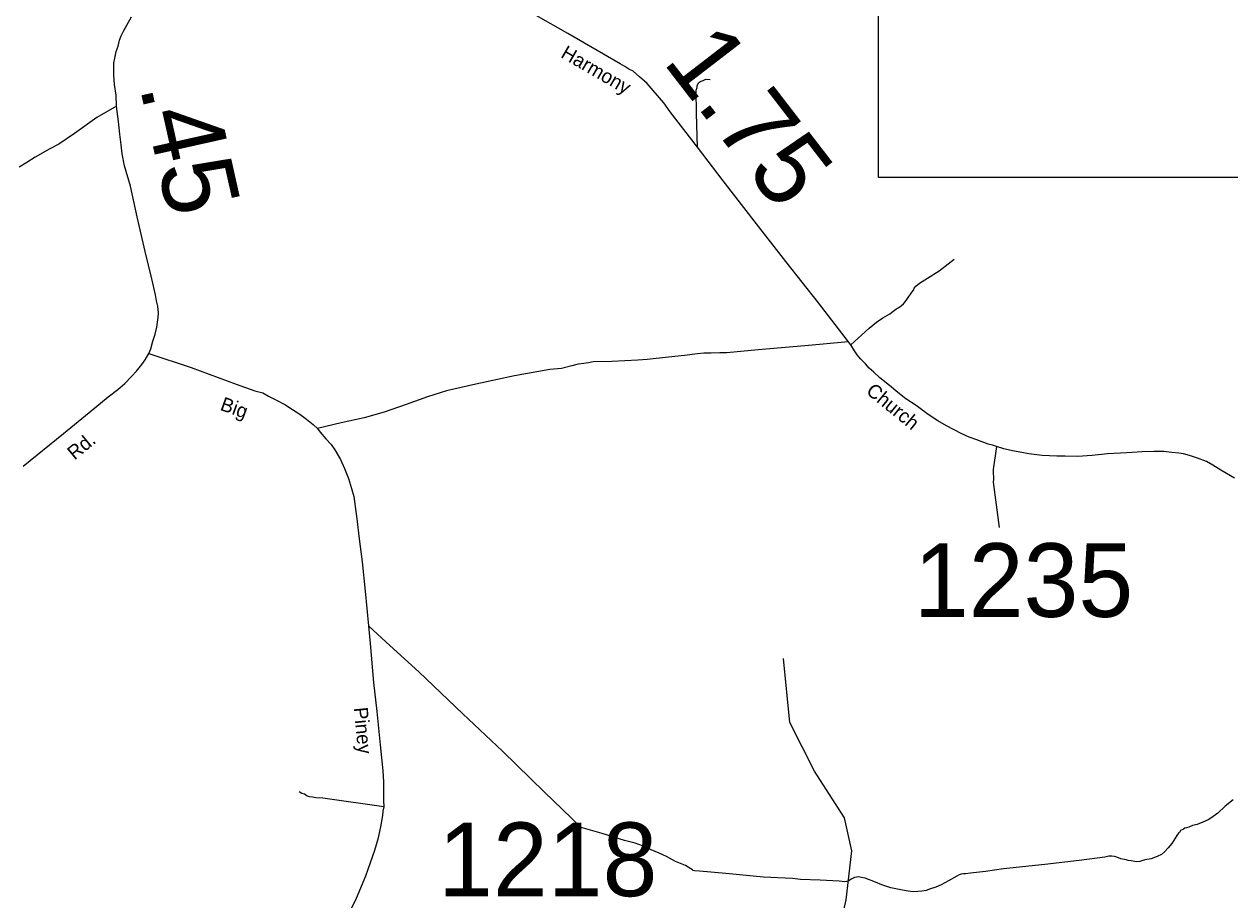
# Model space of a CAD drawing. Extents: x 2093524 to 2270757, y 289120 to 570408.
# Drawn here: x 2169512 to 2177691, y 433241 to 439185 of the extents above; entities that cross this region are included whole.
import ezdxf

# ---------------------------------------------------------------- set-up
doc = ezdxf.new("R2010")
doc.units = 0
for name, color, linetype in [('Exist Hydrographic Creek Single Shore', 7, 'Continuous'), ('Exist Road Non-System Type 51', 7, 'Continuous'), ('Exist Road Secondary Mileage Hundredths English Label', 7, 'Continuous'), ('Exist Road Secondary Type 51 Attributed', 7, 'Continuous'), ('Exist Road Secondary Type 51 Label', 7, 'Continuous'), ('Exist Road Secondary Type 51 Number Label', 7, 'Continuous'), ('Map Preparation Inset Cut Line', 7, 'Continuous')]:
    doc.layers.add(name, color=color, linetype=linetype)

msp = doc.modelspace()

# ---------------------------------------------------------------- linework, layer by layer
at = {"layer": 'Exist Hydrographic Creek Single Shore'}
msp.add_lwpolyline([(2177770, 428673.2), (2177519, 428898), (2177486, 428964.2), (2177492, 429262.6), (2177416.1, 429411.7), (2177156.9, 429679.4), (2176547.1, 429967.1), (2176171, 430073), (2175554, 430193.5), (2175103.9, 430340.2), (2174978, 430447.8), (2174944, 430556.7), (2174931.9, 431272.1), (2174972.9, 431431.9), (2174962, 431881.6), (2174928, 431947.8), (2174981.9, 432773.4), (2175086.9, 433240.3), (2175126.9, 433574.1), (2175076, 433798.2), (2174873.8, 434113.8), (2174705.9, 434445.2), (2174662, 434879.1)], dxfattribs=at)
at = {"layer": 'Exist Road Non-System Type 51'}
for points in [[(2174079.4, 438349.1), (2174072.2, 438578.8), (2174071.1, 438737), (2174077, 438754.9), (2174077, 438767), (2174081.1, 438776.8), (2174086.9, 438786.8), (2174094.9, 438792.9), (2174104.8, 438797), (2174116.7, 438803.3), (2174130.9, 438809.2), (2174138.9, 438811.4), (2174164.7, 438809.6)], [(2170139.2, 438626.9), (2170005.8, 438552.2), (2169854.4, 438443.3), (2169747, 438370.7), (2169687, 438338.4), (2169587.4, 438282), (2169529.6, 438245.4), (2169477.8, 438213.4)], [(2175118.7, 437007.4), (2175244, 437122), (2175293.7, 437162.3), (2175337.6, 437190.6), (2175383.4, 437218.9), (2175425, 437251.2), (2175452.9, 437267), (2175462.9, 437275.4), (2175476.9, 437285.3), (2175488.7, 437299.5), (2175498.8, 437315.3), (2175512.7, 437335.4), (2175526.5, 437355.4), (2175536.3, 437367.7), (2175544.4, 437379.7), (2175550.2, 437391.7), (2175560.3, 437405.6), (2175586, 437425.8), (2175639.8, 437460.1), (2175719.5, 437510.7), (2175821.2, 437589)], [(2175104.4, 437029.3), (2174806.7, 437001.8), (2174490.9, 436974), (2174277.3, 436954.6), (2174231.4, 436954.6), (2174173.2, 436952.1), (2174121.4, 436951.8), (2174079.3, 436947.8), (2173991.5, 436935.1), (2173883.4, 436924.4), (2173737.7, 436907.7), (2173675.6, 436903.3), (2173497.7, 436894.4), (2173372, 436891.7), (2173340, 436885.4), (2173307.8, 436881.2), (2173270, 436877), (2173226.1, 436864.8), (2173156.3, 436848.4), (2173078.4, 436840.1), (2172838.7, 436796.7), (2172575.2, 436741.3), (2172377.4, 436696), (2172247.7, 436655.3), (2172104, 436602.8), (2171954.4, 436552), (2171818.4, 436513), (2171662.9, 436478.1), (2171501.1, 436439.3)], [(2176108.1, 436319.1), (2176084.9, 436161.1), (2176085.3, 436129.3), (2176087.3, 436117.1), (2176087.2, 436097.1), (2176085.5, 436075.2), (2176125.3, 435767.7)], [(2173930.8, 433501.9), (2173868.5, 433535.6), (2173820.4, 433557.2), (2173764.5, 433581), (2173706.3, 433608.7), (2173656.2, 433626.4), (2173584, 433644), (2173431.8, 433691.3), (2173321.8, 433722.7), (2173295.8, 433730.4), (2173281.5, 433738.2), (2173223.3, 433797.8), (2173042.4, 433971), (2172757, 434249.3), (2172487.5, 434503.6), (2172188.2, 434789.7), (2171967.2, 434990.3), (2171848.3, 435101.6)], [(2171951.4, 433872.7), (2171537.3, 433930.5), (2171491.1, 433934.1), (2171467.2, 433938.1), (2171447.3, 433939.9), (2171431.3, 433945.8), (2171413.2, 433957.6), (2171394.9, 433963.5), (2171377.1, 433975.4)], [(2177713.1, 433919), (2177659.1, 433876.8), (2177609.6, 433828.6), (2177561.7, 433796.4), (2177543.7, 433784.3), (2177508, 433768), (2177468, 433753.7), (2177436, 433745.5), (2177412.2, 433735.5), (2177396, 433729.5), (2177384.2, 433727.5), (2177376.2, 433721.4), (2177366.2, 433715.4), (2177356.3, 433711.3), (2177348.5, 433699), (2177342.5, 433693.2), (2177330.4, 433679), (2177296.8, 433623), (2177273, 433594.9), (2177247.1, 433566.5), (2177227.4, 433548.6), (2177197.3, 433536.4), (2177157.3, 433520.1), (2177113.5, 433511.8), (2177079.5, 433501.7), (2177057.5, 433499.5), (2177045.7, 433501.7), (2177021.5, 433505.4), (2177001.6, 433509.1), (2176987.6, 433513.3), (2176951.6, 433519), (2176923.3, 433530.7), (2176907.3, 433534.6), (2176889.3, 433536.6), (2176879.5, 433538.5), (2176869.3, 433536.7), (2176841.6, 433530.4), (2176667.6, 433507.3), (2176435.9, 433482), (2176156.1, 433450.6), (2176032.4, 433434), (2175930.5, 433421.3), (2175896.6, 433417), (2175884.5, 433416.9), (2175868.4, 433415), (2175854.5, 433411), (2175838.6, 433402.8), (2175780.9, 433370.5), (2175732.8, 433344.2), (2175697.1, 433327.9), (2175659.1, 433315.8), (2175629.4, 433305.6), (2175601.4, 433299.6), (2175573.4, 433297.2), (2175543.2, 433295.2), (2175507.3, 433300.8), (2175469.3, 433306.8), (2175391.2, 433322.2), (2175329, 433344.1), (2175287, 433361.6), (2175217, 433387.3), (2175192.9, 433393), (2175180.8, 433395.2), (2175171, 433397.1), (2175158.8, 433395), (2175145, 433393), (2175135.1, 433388.9), (2175120.8, 433382.7), (2175105.2, 433370.5), (2175091, 433366.5), (2175075.2, 433364.5), (2175061.1, 433366.5), (2175039.2, 433368.2), (2174911, 433373.7), (2174779, 433379), (2174723, 433386.7), (2174527, 433395.5), (2174271, 433420), (2174093.2, 433435), (2174059.2, 433438.6), (2174051, 433440.8), (2174045.2, 433444.8), (2174033.1, 433450.6), (2173996.9, 433474.3), (2173930.8, 433501.9)]]:
    msp.add_lwpolyline(points, dxfattribs=at)
at = {"layer": 'Exist Road Secondary Type 51 Attributed'}
for points in [[(2170358.6, 436948.6), (2170370.4, 436980.8), (2170384.2, 437032.7), (2170399.9, 437081), (2170411.7, 437127), (2170417.3, 437161), (2170421.2, 437193), (2170423.1, 437222.9), (2170418.8, 437270.8), (2170410.7, 437306.8), (2170402.3, 437346.9), (2170377.9, 437456.7), (2170332.7, 437642.2), (2170279.3, 437875.9), (2170232.3, 438085.4), (2170193.4, 438223.3), (2170177, 438305.3), (2170170.7, 438365.2), (2170160.3, 438437.2), (2170151.9, 438525), (2170139.2, 438626.9), (2170136.8, 438702.7), (2170124.4, 438774.8), (2170120.2, 438840.8), (2170119.7, 438884.8), (2170119.5, 438922.5), (2170127.4, 438954.8), (2170137.1, 438998.6), (2170149, 439034.8), (2170158.7, 439076.9), (2170170.7, 439104.9), (2170186.4, 439137), (2170208.2, 439176.9), (2170239.9, 439235.3)], [(2177722.5, 436102.5), (2177628.5, 436157.8), (2177574.4, 436191.4), (2177532.2, 436215.2), (2177472, 436239), (2177416, 436256.6), (2177375.9, 436268.5), (2177343.8, 436272.1), (2177296, 436278), (2177242, 436283.6), (2177173.8, 436285.3), (2177096, 436282.6), (2176991.9, 436276.2), (2176860.2, 436267.3), (2176756.3, 436256.9), (2176656.1, 436250.4), (2176574.2, 436251.7), (2176516.4, 436251.6), (2176416.2, 436256.8), (2176326.2, 436268.5), (2176280.4, 436276.3), (2176216.1, 436289.7), (2176156.3, 436303.4), (2176108.1, 436319.1), (2176080, 436327.2), (2176050, 436335), (2175973.8, 436362.4), (2175921.7, 436382.2), (2175867.7, 436405.9), (2175769.4, 436457.4), (2175709.4, 436493), (2175644.9, 436534.7), (2175562.9, 436596), (2175492.6, 436641.7), (2175438.4, 436685.4), (2175382.2, 436731.2), (2175315.7, 436784.6), (2175275.4, 436822.5), (2175243.5, 436850), (2175219.1, 436878.1), (2175187, 436911.9), (2175163, 436939.6), (2175144.8, 436967.5), (2175118.7, 437007.4), (2175104.4, 437029.3), (2174899.1, 437294.2), (2174677.7, 437574.8), (2174480.1, 437829.7), (2174252.7, 438120.3), (2174079.4, 438349.1), (2173894, 438589.9), (2173851.9, 438649.8), (2173779.5, 438735.2), (2173737.1, 438781), (2173684.9, 438826.7), (2173642.6, 438864.6), (2173614.7, 438880.2), (2173586.5, 438896.2), (2173554.4, 438915.9), (2173199.4, 439121.8), (2172985, 439242.5)], [(2169505.2, 436184.3), (2169779.9, 436405.8), (2169953, 436548.6), (2170082.4, 436655.3), (2170148, 436705.5), (2170193.8, 436745.9), (2170239.7, 436792.2), (2170273.2, 436828.3), (2170309.2, 436874.5), (2170332.8, 436906.5), (2170358.6, 436948.6)], [(2170358.6, 436948.6), (2170645, 436854.3), (2170949.5, 436742), (2171075.9, 436696.8), (2171130, 436681.3), (2171169.9, 436659.5), (2171220, 436635.5), (2171280.3, 436604.1), (2171332.5, 436570.3), (2171382.6, 436536.5), (2171426.9, 436502.8), (2171472.8, 436467.1), (2171501.1, 436439.3), (2171519.3, 436415.3), (2171557.4, 436369.6), (2171593.7, 436331.8), (2171619.9, 436295.9), (2171658.3, 436230.2), (2171684.6, 436168.3), (2171712.8, 436100.5), (2171731.4, 436032.9), (2171747.4, 435978.8), (2171757.9, 435911), (2171768.3, 435827.1), (2171785.3, 435691.3), (2171804.2, 435535.5), (2171825.1, 435335.6), (2171848.3, 435101.6), (2171859, 434980), (2171882.6, 434716.1), (2171903.6, 434520.2), (2171927, 434292.4), (2171944.1, 434116.6), (2171948.5, 434040.7), (2171948.8, 433972.8), (2171949.3, 433914.7), (2171951.4, 433872.7), (2171945.6, 433842.7), (2171943.6, 433812.8), (2171928, 433736.7), (2171910.6, 433652.8), (2171889.1, 433576.4), (2171859.5, 433492.4), (2171828.2, 433402.2), (2171764.8, 433249.9), (2171681.8, 433085.6)]]:
    msp.add_lwpolyline(points, dxfattribs=at)
at = {"layer": 'Map Preparation Inset Cut Line'}
msp.add_lwpolyline([(2227216.3, 438144.1), (2175307, 438144.1), (2175307, 478995.7), (2227216.3, 478995.7)], close=True, dxfattribs=at)

# ---------------------------------------------------------------- texts
at = {"layer": 'Exist Road Secondary Mileage Hundredths English Label'}
for s, rotation, p in [('1.75', 307.62826, (2173837.9, 438929.9)), ('.45', 282.63779, (2170294.4, 438761.3))]:
    msp.add_text(s, height=500, rotation=rotation, dxfattribs=at).set_placement(p)
at = {"layer": 'Exist Road Secondary Type 51 Label'}
for s, rotation, p in [('Harmony', 329.89445, (2173145.7, 438963.1)), ('Church', 320.84408, (2175216.8, 436682.7)), ('Big', 340.33091, (2170835.5, 436567.7)), ('Rd.', 39.52974, (2169853.8, 436222.4)), ('Piney', 275.57243, (2171747.3, 434544.5))]:
    msp.add_text(s, height=95, rotation=rotation, dxfattribs=at).set_placement(p)
at = {"layer": 'Exist Road Secondary Type 51 Number Label'}
for s, p in [('1235', (2175547.7, 435161.5)), ('1218', (2172319.9, 433266.1))]:
    msp.add_text(s, height=500, dxfattribs=at).set_placement(p)

doc.saveas('drawing.dxf')
